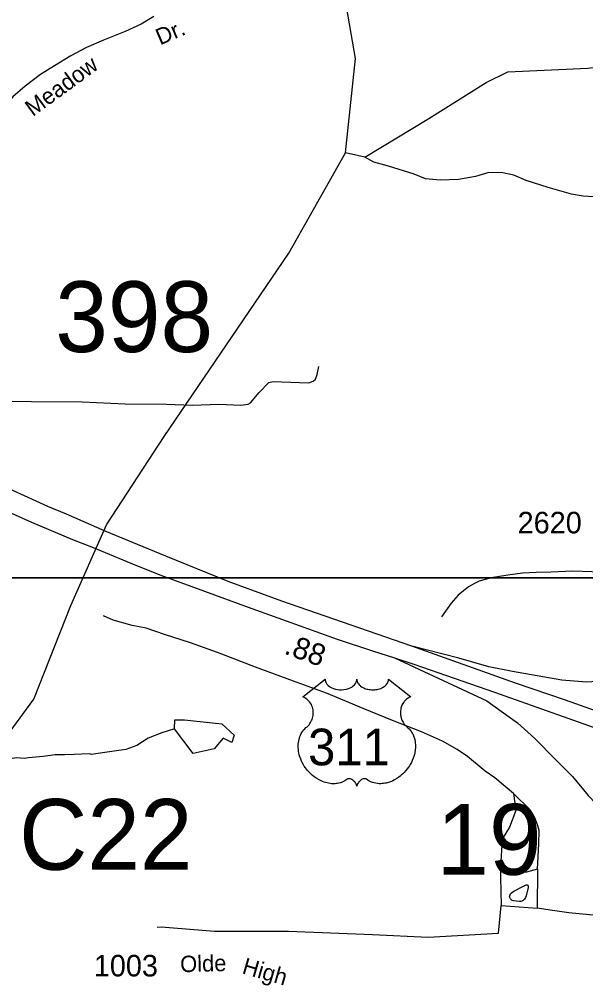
# Model space of a CAD drawing. Extents: x 1547597 to 1699558, y 810033 to 920809.
# Drawn here: x 1683169 to 1686454, y 828988 to 834545 of the extents above; entities that cross this region are included whole.
import ezdxf

# ---------------------------------------------------------------- set-up
doc = ezdxf.new("R2010")
doc.units = 0
for name, color, linetype in [('Exist Hydrographic Creek Single Shore', 7, 'Continuous'), ('Exist Hydrographic Misc Water Feature', 7, 'Continuous'), ('Exist Road Non-System Type 51', 7, 'Continuous'), ('Exist Road Non-System Type 51 Label', 7, 'Continuous'), ('Exist Road Primary US Divided Attributed', 7, 'Continuous'), ('Exist Road Primary US Mileage Hundredths English Label', 7, 'Continuous'), ('Exist Road Primary US Ramp 1 Lane  Attributed', 7, 'Continuous'), ('Exist Road Primary US Shield CELL', 7, 'Continuous'), ('Exist Road Primary US Shield Number Label', 7, 'Continuous'), ('Exist Road Secondary Structure Culvert Number Label', 7, 'Continuous'), ('Exist Road Secondary Structure Standard Bridge Number Label', 7, 'Continuous'), ('Exist Road Secondary Type 51 Attributed', 7, 'Continuous'), ('Exist Road Secondary Type 51 Label', 7, 'Continuous'), ('Exist Road Secondary Type 51 Number Label', 7, 'Continuous'), ('Map Preparation Inset Cut Line', 7, 'Continuous')]:
    doc.layers.add(name, color=color, linetype=linetype)

msp = doc.modelspace()

# ---------------------------------------------------------------- linework, layer by layer
at = {"layer": 'Exist Hydrographic Creek Single Shore'}
msp.add_lwpolyline([(1681276.9, 827047.3), (1681847.9, 827150.7), (1681962.1, 827186.1), (1682067.7, 827282), (1682206.7, 827544.7), (1682247.7, 827760.9), (1682337.4, 828273.5), (1682411.8, 828514.9), (1682456.7, 828683.2), (1682486.1, 828821.7), (1682627.1, 828926), (1682661.7, 829065.5), (1682588.7, 829300), (1682607.7, 829509.7), (1682659.8, 829682.6), (1682970.6, 830220.3), (1683253.7, 830602.8), (1683468.6, 831145.8), (1683674.4, 831612.8), (1684009.1, 832126.3), (1684733, 833188.9), (1685061.1, 833770.6)], dxfattribs=at)
at = {"layer": 'Exist Hydrographic Misc Water Feature'}
for points in [[(1685061.1, 833770.6), (1685118.7, 834316.7), (1684946.9, 835310.8), (1684875.8, 835802.1), (1684853.7, 836055.3), (1685091.5, 836782.3)], [(1685173.5, 833744.1), (1685544.2, 833967.9), (1685875.8, 834176.6), (1686001.8, 834239.7), (1686465.8, 834261), (1687144.8, 834344.5), (1687791.6, 834395.4), (1687868.1, 834625.1), (1687997.5, 834692.8), (1688126.5, 834856.9), (1688269.5, 834945.9), (1688677.1, 835004.9), (1688877.1, 835016.7), (1689027.2, 835031.4)], [(1686562.8, 833511.9), (1686439.3, 833519.3), (1686371.4, 833530.6), (1686235.9, 833568.6), (1686108.5, 833609.7), (1686036.9, 833640.7), (1685973.1, 833654.4), (1685891.4, 833655.2), (1685815, 833632.1), (1685716.8, 833615.3), (1685608.7, 833610.8), (1685524.7, 833618.4), (1685459.3, 833646.7), (1685310.2, 833693.3), (1685224.3, 833716.3), (1685173.5, 833744.1), (1685061.1, 833770.6)], [(1684069.2, 830431), (1684071.6, 830484.2), (1684127.8, 830484.2), (1684343, 830460.7), (1684415.5, 830395.2), (1684401.5, 830353), (1684352.3, 830376.5), (1684298.5, 830315.6), (1684176.9, 830287.5), (1684069.2, 830431)], [(1684069.2, 830431), (1683996.7, 830407.6), (1683917.2, 830377.1), (1683851.7, 830335), (1683786.2, 830311.6), (1683665.4, 830295.1), (1683587.8, 830282.5), (1683576.4, 830286.8)], [(1683576.4, 830286.8), (1683486.7, 830283.5), (1683432.9, 830281.1), (1683376.8, 830280.4), (1683308.6, 830271.1), (1683223.3, 830262.4), (1683199.9, 830260.1), (1683153.7, 830264.2), (1683091.4, 830253.2), (1683026.8, 830229.6), (1682970.6, 830220.3)], [(1686037.2, 829490.8), (1686085.4, 829516.2), (1686100.5, 829523.2), (1686107.3, 829526.4), (1686114.5, 829527), (1686117.5, 829525.3), (1686120.1, 829519.5), (1686119.4, 829512.2), (1686108.9, 829464), (1686104.6, 829453.4), (1686098.7, 829444.4), (1686095.3, 829439.6), (1686090.8, 829436.4), (1686083.5, 829432.4), (1686077.8, 829431), (1686070.5, 829430.3), (1686049.9, 829432.3), (1686034.6, 829435.1), (1686027, 829436.9), (1686020.7, 829441.2), (1686016.6, 829446.1), (1686012.8, 829452.8), (1686012.2, 829456.9), (1686012.9, 829462.6), (1686014.5, 829469.2), (1686016.9, 829474.8), (1686022.9, 829481.3), (1686037.2, 829490.8)]]:
    msp.add_lwpolyline(points, dxfattribs=at)
at = {"layer": 'Exist Road Non-System Type 51'}
for points in [[(1682705.7, 832343.6), (1683013.5, 832333.1), (1683239.6, 832329.3), (1683533.5, 832327.2), (1683783.4, 832315.1), (1684023.5, 832313.3), (1684173.5, 832308.2), (1684325.5, 832313), (1684453.5, 832308), (1684495.4, 832313.7), (1684509.6, 832321.6), (1684560.1, 832381.2), (1684616.5, 832438.7), (1684640.6, 832444.6), (1684794.6, 832439.3), (1684848.6, 832437), (1684872.6, 832446.7), (1684886.6, 832458.7), (1684897, 832484.7), (1684906.9, 832531.1)], [(1686556.2, 831337.7), (1686488.2, 831342.1), (1686378.2, 831344.9), (1686252, 831339.1), (1686166.1, 831336.6), (1686086.2, 831333.2), (1686002.1, 831321.9), (1685941.9, 831312.3), (1685905.1, 831306.1), (1685835.7, 831287.1), (1685808.8, 831273), (1685773, 831254.1), (1685745.3, 831231.9), (1685713.2, 831206.1), (1685672.8, 831160.3), (1685618.2, 831080.8)], [(1686034.4, 830055.7), (1685926.9, 830147.2), (1685871.2, 830186.6), (1685767.9, 830271.5), (1685707.2, 830310.8), (1685622.6, 830360.5), (1685501, 830413.6), (1685333.4, 830478.8), (1685164, 830550.1), (1684951, 830638.2), (1684759.1, 830707.4), (1684539.8, 830789), (1684394.2, 830844.2), (1684318.4, 830872.8), (1684162.8, 830929.9), (1684011.1, 830979), (1683905.4, 831014), (1683823.5, 831030.7), (1683713.8, 831061.5), (1683657.9, 831085.8)], [(1686034.4, 830055.7), (1686048.1, 829957.3), (1686011.5, 829861.2), (1685968.1, 829792.6), (1685958.9, 829630.1), (1685958.9, 829570.6)], [(1686174.7, 829617.9), (1686182.1, 829764.1), (1686182.7, 829842.1), (1686176, 829869.8), (1686163.1, 829906.3), (1686149.5, 829934.4), (1686129.5, 829964.6), (1686034.4, 830055.7)], [(1686174.7, 829617.9), (1686109.8, 829600.4), (1686034.4, 829600.4), (1685958.9, 829630.1)], [(1685958.9, 829570.6), (1685963.5, 829408.2)], [(1686174.7, 829617.9), (1686172.1, 829391.9)], [(1683968.8, 829282.4), (1683992.3, 829283.1), (1684301, 829258), (1684730.8, 829258), (1685217.8, 829239.7), (1685540.8, 829223.6), (1685947.8, 829246.5), (1685963.5, 829408.2)], [(1685963.5, 829408.2), (1686172.1, 829391.9)], [(1686871.6, 829343.7), (1686734.9, 829341.9), (1686620.8, 829342.8), (1686558.9, 829349.2), (1686474.8, 829353.7), (1686354.9, 829364.8), (1686261.1, 829377.5), (1686172.1, 829391.9)]]:
    msp.add_lwpolyline(points, dxfattribs=at)
at = {"layer": 'Exist Road Primary US Divided Attributed'}
for points in [[(1685445.3, 830910.9), (1684692, 831170.4), (1684380.6, 831285.5), (1684018.7, 831431.3), (1683666.7, 831576.6), (1683442.2, 831675.1), (1683334.2, 831720.5), (1683065.2, 831844.4), (1682950.9, 831905.4), (1682913.4, 831923.1), (1682698.4, 832018.3)], [(1682694.1, 831870.1), (1682938.3, 831760.8), (1683090.1, 831696.5), (1683239.7, 831630), (1683477.8, 831529.1), (1683597.3, 831481.5), (1683816.7, 831392.3), (1683985, 831324.7), (1684243.1, 831229.3), (1684495.6, 831136.8), (1685011.8, 830951.6), (1685218, 830884.3), (1685344.4, 830842.6)], [(1687056.3, 830307.8), (1686886.6, 830386.3), (1686752.6, 830443.8), (1686627.8, 830492.9), (1686483.3, 830544.8), (1686336, 830598.1), (1686047, 830696.3), (1685445.3, 830910.9)], [(1685344.4, 830842.6), (1685456.5, 830805.7), (1685924.3, 830644.4), (1686622.9, 830396.1), (1686838.2, 830310.6), (1686953.2, 830257.3), (1687038.8, 830223.6)]]:
    msp.add_lwpolyline(points, dxfattribs=at)
at = {"layer": 'Exist Road Primary US Ramp 1 Lane  Attributed'}
for points in [[(1687164.2, 830674.9), (1687010, 830680.4), (1686909.3, 830686.7), (1686824.3, 830689.9), (1686707.8, 830696.2), (1686641.3, 830700.8), (1686553.4, 830707.4), (1686457.3, 830702.3), (1686315.1, 830714), (1686028.6, 830762.8), (1685892.1, 830790.1), (1685718.7, 830840.8), (1685445.3, 830910.9)], [(1685344.4, 830842.6), (1685880.5, 830593.1), (1685962.3, 830534.6), (1686057.8, 830466.3), (1686157.7, 830374.5), (1686277.8, 830253.2), (1686376.9, 830155.2), (1686468.1, 830044), (1686513.8, 829995.7), (1686543.7, 829971.4), (1686583.8, 829935.9), (1686647.1, 829894.2), (1686765, 829829.5), (1686844.7, 829803.5), (1686894.8, 829802.7), (1686957.4, 829808.6)]]:
    msp.add_lwpolyline(points, dxfattribs=at)
at = {"layer": 'Exist Road Primary US Shield CELL'}
msp.add_lwpolyline([(1684942.4, 830719.1), (1684942.8, 830713.7), (1684944, 830707.4), (1684945, 830704.2), (1684948, 830697.9), (1684952.9, 830690.6), (1684959.7, 830683.3), (1684967.3, 830677), (1684972.5, 830673.7), (1684981.3, 830669), (1684991.2, 830664.8), (1685002.3, 830661.6), (1685013.6, 830659.3), (1685026, 830658), (1685038.2, 830657.7), (1685051.4, 830658.7), (1685066, 830661.5), (1685072.8, 830663.3), (1685080.3, 830665.9), (1685087.3, 830668.8), (1685095, 830672.9), (1685101.1, 830676.8), (1685105.9, 830680.3), (1685112.8, 830686.8), (1685118.2, 830693.6), (1685120.5, 830697.4), (1685122.4, 830701), (1685125.1, 830708.8), (1685125.9, 830712.2), (1685126.4, 830719.3), (1685126.9, 830713.4), (1685127.5, 830709.6), (1685128.5, 830706), (1685130, 830702.1), (1685132.7, 830696.6), (1685135.8, 830692.1), (1685141.5, 830685.3), (1685145.1, 830682), (1685148.3, 830679.3), (1685157.1, 830673.3), (1685167.3, 830668.1), (1685172.3, 830665.9), (1685177.5, 830664.1), (1685184, 830662.1), (1685190.8, 830660.5), (1685197.4, 830659.4), (1685204.3, 830658.4), (1685211.3, 830657.9), (1685217, 830657.7), (1685224, 830657.8), (1685230.4, 830658.2), (1685237, 830659), (1685244.3, 830660.2), (1685250.2, 830661.5), (1685257.9, 830663.5), (1685264.9, 830666), (1685271, 830668.7), (1685279, 830672.9), (1685285.5, 830676.9), (1685290.2, 830680.7), (1685295.8, 830685.9), (1685301.1, 830692), (1685304.2, 830696.5), (1685306.4, 830701.1), (1685308.5, 830706), (1685309.7, 830711.2), (1685310.3, 830715.6), (1685310.5, 830719.5), (1685439.1, 830617), (1685436, 830615.9), (1685429, 830612.4), (1685423.5, 830609.2), (1685414.7, 830602.9), (1685410.9, 830599.5), (1685407.1, 830596), (1685403.6, 830592.2), (1685400.5, 830588.6), (1685396.8, 830583.4), (1685393.4, 830578.3), (1685390.2, 830572.6), (1685387.8, 830567.6), (1685383.8, 830557.3), (1685381.9, 830550.7), (1685380.7, 830545.2), (1685379.2, 830533.7), (1685378.8, 830528.3), (1685378.8, 830522.9), (1685379.1, 830517.2), (1685379.6, 830511.7), (1685380.6, 830506), (1685381.5, 830501), (1685383.1, 830494.8), (1685385.4, 830487.7), (1685388.2, 830480.8), (1685394.1, 830469.6), (1685401.7, 830458.2), (1685407.1, 830451.8), (1685412.4, 830446.3), (1685420.3, 830439.7), (1685424.6, 830435.9), (1685429.5, 830430.9), (1685437.6, 830421.6), (1685440.9, 830417.2), (1685444.2, 830412.2), (1685447.2, 830407.1), (1685450.2, 830401.7), (1685452.7, 830396.9), (1685457.2, 830385.9), (1685460.5, 830375.1), (1685462, 830369.5), (1685464.4, 830356.9), (1685465.3, 830350.7), (1685466.3, 830338.4), (1685466.3, 830323.5), (1685465.2, 830309.3), (1685462.5, 830292.8), (1685460.3, 830283), (1685457, 830271.5), (1685453.7, 830261.5), (1685447.8, 830246.9), (1685442.6, 830236.2), (1685435.8, 830223.8), (1685431.2, 830216.3), (1685425.8, 830208.2), (1685419.1, 830198.9), (1685411.2, 830189), (1685401.7, 830178.6), (1685394, 830171), (1685384, 830162), (1685377.9, 830157), (1685369.2, 830150.4), (1685357.4, 830142.5), (1685345.7, 830135.8), (1685335.7, 830130.7), (1685326.9, 830126.9), (1685315.5, 830122.6), (1685296.6, 830117.3), (1685289.6, 830115.9), (1685281.4, 830114.7), (1685273.8, 830113.9), (1685266.3, 830113.4), (1685256.3, 830113.4), (1685246.4, 830114.2), (1685236.9, 830115.6), (1685227.1, 830117.6), (1685216.9, 830120.7), (1685207.6, 830124.3), (1685198.2, 830128.9), (1685182.3, 830139), (1685177.7, 830141.4), (1685175.1, 830142.1), (1685168.9, 830142.4), (1685163.2, 830141.2), (1685157.2, 830138.8), (1685153.7, 830136.9), (1685148.9, 830133.8), (1685145.3, 830130.9), (1685140.9, 830126.7), (1685137.8, 830123.2), (1685135.5, 830120.5), (1685131, 830113.4), (1685129.4, 830110.1), (1685127.8, 830105.8), (1685126.3, 830099.4), (1685124.3, 830107.4), (1685121.9, 830112.8), (1685119.2, 830117.3), (1685116.3, 830121.3), (1685111.9, 830126.5), (1685107.8, 830130.4), (1685103, 830134.3), (1685097.8, 830137.5), (1685093.7, 830139.6), (1685089.9, 830141), (1685085.2, 830142.2), (1685081.4, 830142.5), (1685078.3, 830142.4), (1685074, 830141.4), (1685068.2, 830137.2), (1685062.7, 830133.4), (1685056.7, 830129.7), (1685049.6, 830125.9), (1685044.3, 830123.5), (1685038.1, 830121), (1685030.8, 830118.6), (1685022.9, 830116.6), (1685014.8, 830115), (1685007.7, 830113.8), (1685000, 830113.1), (1684993.1, 830112.9), (1684985.9, 830113), (1684979.1, 830113.5), (1684971.3, 830114.2), (1684961.6, 830115.6), (1684953.5, 830117.5), (1684945, 830119.7), (1684936.3, 830122.5), (1684926.9, 830126.1), (1684915.2, 830131.1), (1684907.1, 830135.3), (1684894.3, 830142.7), (1684879.2, 830153.1), (1684867.9, 830162.3), (1684859.6, 830169.8), (1684847.3, 830182.3), (1684840.2, 830190.4), (1684828.9, 830205), (1684821.7, 830215.6), (1684817, 830223.3), (1684810.2, 830235.8), (1684806.4, 830243.6), (1684801.5, 830255), (1684797.7, 830265.4), (1684794.5, 830275.3), (1684792.8, 830281.6), (1684790.4, 830292.6), (1684788.9, 830300.4), (1684787.4, 830311.2), (1684786.6, 830322.5), (1684786.5, 830332.9), (1684786.8, 830341.6), (1684787.8, 830351.7), (1684789.5, 830362.4), (1684791.5, 830371.6), (1684793.4, 830378.2), (1684796.1, 830386.2), (1684799.7, 830395.1), (1684804, 830403.6), (1684808, 830410.7), (1684813.1, 830418.3), (1684818.1, 830424.8), (1684824.7, 830431.9), (1684831.5, 830438.4), (1684837.8, 830443.5), (1684845.2, 830450.8), (1684849.1, 830455.2), (1684853.8, 830461.4), (1684857.5, 830467.1), (1684860.5, 830472.2), (1684864.4, 830479.7), (1684866.7, 830485.3), (1684869.7, 830494), (1684871.2, 830500.1), (1684872.7, 830507.9), (1684873.7, 830515.3), (1684874.1, 830524.5), (1684873.8, 830532.1), (1684872.9, 830540.9), (1684871.2, 830549.5), (1684869.2, 830556.9), (1684866, 830565.4), (1684863.1, 830571.6), (1684858.1, 830580.1), (1684852.7, 830587.9), (1684847, 830594.3), (1684841.3, 830600), (1684835.8, 830604.2), (1684830.6, 830608), (1684824.1, 830611.9), (1684817.8, 830615), (1684813.8, 830616.6)], close=True, dxfattribs=at)
at = {"layer": 'Exist Road Secondary Type 51 Attributed'}
msp.add_lwpolyline([(1683949.1, 834559.5), (1683876.9, 834515.5), (1683782.6, 834473), (1683658.4, 834422.7), (1683559.5, 834380.2), (1683468.3, 834331.5), (1683374.1, 834273.3), (1683292.8, 834223.8), (1683202.5, 834157.2), (1683131.2, 834095.3), (1683032.9, 833981.1), (1682971.1, 833905), (1682918.8, 833822.6), (1682860.1, 833716.3), (1682838, 833668.7), (1682803.1, 833570.4), (1682779.7, 833483), (1682764, 833421.3), (1682746.6, 833288.5), (1682739.4, 833146.1), (1682727.6, 832968.2), (1682727.6, 832897.1)], dxfattribs=at)
at = {"layer": 'Map Preparation Inset Cut Line'}
for points in [[(1694128.9, 831307.2), (1633724, 831307.2), (1633724, 874749.3), (1694128.9, 874749.3)], [(1641328.6, 831307.2), (1694128.9, 831307.2), (1694128.9, 823877.6), (1641328.6, 823877.6)]]:
    msp.add_lwpolyline(points, close=True, dxfattribs=at)

# ---------------------------------------------------------------- texts
at = {"layer": 'Exist Road Non-System Type 51 Label'}
for s, rotation, p in [('Olde', 1.4798, (1684103.1, 829020.3)), ('High', 343.7753, (1684456, 829015.4))]:
    msp.add_text(s, height=95, rotation=rotation, dxfattribs=at).set_placement(p)
at = {"layer": 'Exist Road Primary US Mileage Hundredths English Label'}
msp.add_text('.88', height=125, rotation=340.2673, dxfattribs=at).set_placement((1684698.8, 830868.6))
at = {"layer": 'Exist Road Primary US Shield Number Label'}
msp.add_text('311', height=212.5, dxfattribs=at).set_placement((1684843.6, 830219.8))
at = {"layer": 'Exist Road Secondary Structure Culvert Number Label'}
msp.add_text('C22', height=410.1, dxfattribs=at).set_placement((1683168, 829614.4))
at = {"layer": 'Exist Road Secondary Structure Standard Bridge Number Label'}
for s, p in [('398', (1683378, 832615.2)), ('19', (1685587.8, 829585.5))]:
    msp.add_text(s, height=410.1, dxfattribs=at).set_placement(p)
at = {"layer": 'Exist Road Secondary Type 51 Label'}
for s, rotation, p in [('Dr.', 23.1503, (1683985.6, 834392.3)), ('Meadow', 36.2316, (1683247.7, 833976.9))]:
    msp.add_text(s, height=95, rotation=rotation, dxfattribs=at).set_placement(p)
at = {"layer": 'Exist Road Secondary Type 51 Number Label'}
for s, p in [('2620', (1686058.7, 831564.1)), ('1003', (1683601.4, 828996.2))]:
    msp.add_text(s, height=125, dxfattribs=at).set_placement(p)

doc.saveas('drawing.dxf')
